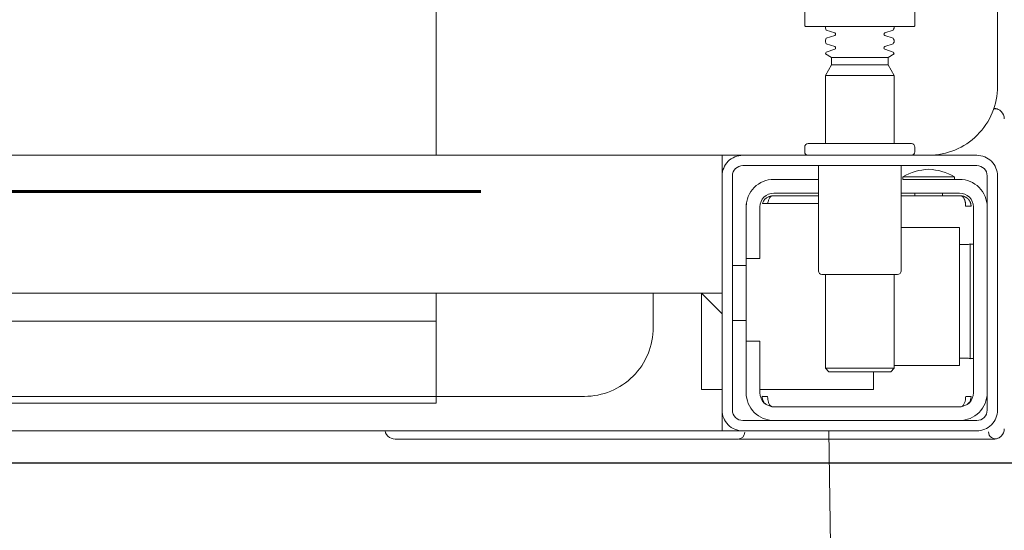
# Model space of a CAD drawing. Header units: millimetres. Extents: x 28291 to 177760, y -399809 to -170937.
# Tile 265 of 656: x 60984 to 60999, y -197754 to -197747. Entities that reach past the tile are written whole.
import ezdxf

# ---------------------------------------------------------------- set-up
doc = ezdxf.new("R2010")
doc.units = ezdxf.units.MM
doc.layers.get('0').update_dxf_attribs({"lineweight": 0})
doc.layers.add('!! 1_zabudowa GK', color=33, linetype='Continuous')
doc.layers.add('!! 2_wypos-sanitarne', color=240, linetype='Continuous', lineweight=9)
doc.layers.add('!! wymiary osi', color=250, linetype='Continuous', lineweight=9)
doc.layers.add('!!_@ wypos sanit nd', color=7, linetype='Continuous', lineweight=0, plot=False)
doc.styles.add('TXT', font='simplex.shx')
doc.dimstyles.new('DIM50', dxfattribs={"dimscale": 5, "dimtxt": 2.5, "dimasz": 1.5, "dimexe": 0, "dimexo": 0, "dimgap": 0.5, "dimtad": 1, "dimdec": 4, "dimrnd": 0.5, "dimdsep": 46, "dimtxsty": 'TXT', "dimblk1": 'TICK1', "dimblk2": 'TICK1', "dimsah": 1, "dimcen": 0, "dimse1": 1, "dimse2": 1, "dimclrd": 1, "dimclre": 7, "dimclrt": 9, "dimadec": 0, "dimazin": 0, "dimtfac": 1, "dimtdec": 4, "dimtmove": 2, "dimatfit": 3, "dimldrblk": 'TICK1', "dimfxl": 1, "dimtolj": 1, "dimarcsym": 0})

# ---------------------------------------------------------------- blocks, each defined once
blk = doc.blocks.new('A$C324a30b8')
for points in [[(-0.17797, -0.23916), (-0.17727, -0.11958), (-0.17552, 0)], [(-0.17552, 0), (0.17552, 0)]]:
    blk.add_lwpolyline(points)
blk = doc.blocks.new('A$C4ebe9e89')
for points in [[(-0.15993, 0.04968), (-0.17248, 0.04968, 0.405519), (-0.172, 0.05018), (-0.172, 0.05088, 0.414214), (-0.1725, 0.05138), (-0.1875, 0.05138, 0.414214), (-0.188, 0.05088), (-0.188, 0.05018, 0.405519), (-0.18751, 0.04968), (-0.19, 0.04968, -0.414214), (-0.2, 0.05968), (-0.2, 0.13968, -0.266001), (-0.19506, 0.1483)], [(-0.188, 0.14483), (-0.188, 0.06856, 0.414214), (-0.1878, 0.06836), (-0.17545, 0.06836), (-0.1722, 0.06836, 0.414214), (-0.172, 0.06856), (-0.172, 0.07236)], [(-0.185, 0.06836), (-0.185, 0.06812, -0.050055), (-0.18485, 0.06786), (-0.18364, 0.06745, -0.719897), (-0.18364, 0.06707), (-0.18485, 0.06666, -0.050055), (-0.185, 0.0664), (-0.185, 0.06612, -0.050055), (-0.18485, 0.06586), (-0.18364, 0.06545, -0.719897), (-0.18364, 0.06507), (-0.18485, 0.06466, -0.050055), (-0.185, 0.0644), (-0.1841, 0.06388), (-0.1841, 0.06282), (-0.185, 0.06126), (-0.185, 0.05138)], [(-0.175, 0.06836), (-0.175, 0.06812, 0.050055), (-0.17514, 0.06786), (-0.17636, 0.06745, 0.719897), (-0.17636, 0.06707), (-0.17514, 0.06666, 0.050055), (-0.175, 0.0664), (-0.175, 0.06612, 0.050055), (-0.17514, 0.06586), (-0.17636, 0.06545, 0.719897), (-0.17636, 0.06507), (-0.17514, 0.06466, 0.050055), (-0.175, 0.0644), (-0.1759, 0.06388), (-0.1759, 0.06282), (-0.175, 0.06126), (-0.175, 0.05138)], [(-0.20011, 0.05634, 0.091301), (-0.20055, 0.05604, 0.198909), (-0.20099, 0.05497)], [(-0.19944, 0.0564, 0.170835), (-0.20011, 0.05634)], [(-0.18625, 0.04656, 0.119096), (-0.19, 0.04764, 0.119096), (-0.19375, 0.04656)], [(-0.186, 0.04818), (-0.186, 0.03288, 0.414214), (-0.1855, 0.03238), (-0.1745, 0.03238, 0.414214), (-0.174, 0.03288), (-0.174, 0.04818)], [(-0.1985, 0.04218, -0.414214), (-0.1945, 0.04618), (-0.18625, 0.04618), (-0.18625, 0.04656), (-0.19375, 0.04656), (-0.19375, 0.04618)], [(-0.174, 0.04618), (-0.1675, 0.04618, -0.414214), (-0.1635, 0.04218), (-0.16353, 0.04268)], [(-0.186, 0.04418), (-0.1945, 0.04418, 0.414214), (-0.1965, 0.04218), (-0.1965, 0.01518, 0.414214), (-0.1945, 0.01318), (-0.1675, 0.01318, 0.414214), (-0.1655, 0.01518), (-0.1655, 0.02268), (-0.1635, 0.02268), (-0.1635, 0.04218)], [(-0.1635, 0.03468), (-0.1655, 0.03468), (-0.1655, 0.04218, 0.414214), (-0.1675, 0.04418), (-0.174, 0.04418)], [(-0.1945, 0.02025), (-0.19515, 0.02024), (-0.19542, 0.02024), (-0.1956, 0.02024), (-0.19567, 0.02024, 0.116465), (-0.19589, 0.02018), (-0.19601, 0.02013), (-0.19601, 0.03683), (-0.19589, 0.03678, 0.116465), (-0.19567, 0.03672), (-0.19542, 0.03672), (-0.19515, 0.03672), (-0.1945, 0.03671)], [(-0.15, 0.02968), (-0.15, 0.02468, 0.414214), (-0.14, 0.01468), (-0.11847, 0.01468), (-0.11847, 0.02968)], [(-0.1675, 0.01118, 0.414214), (-0.1635, 0.01518), (-0.1635, 0.02268)], [(-0.1985, 0.01518, 0.414214), (-0.1945, 0.01118)], [(-0.20099, 0.00998, 0.198909), (-0.20055, 0.00892, 0.091301), (-0.20011, 0.00862)], [(-0.16237, 0.00849), (-0.16249, 0.00849), (-0.16269, 0.00849), (-0.16294, 0.00849), (-0.16323, 0.00849), (-0.16357, 0.00849), (-0.16393, 0.00849), (-0.16428, 0.00849), (-0.19771, 0.00849), (-0.19841, 0.00849), (-0.19903, 0.00849), (-0.19948, 0.00849), (-0.19961, 0.00849), (-0.19973, 0.00851), (-0.19984, 0.00853), (-0.20003, 0.00859, 0.517033), (-0.1987, 0.00952)], [(-0.1633, 0.00948, 0.412536), (-0.1623, 0.00848), (-0.1125, 0.00848), (-0.11221, 0.00851), (-0.11193, 0.0086), (-0.11168, 0.00873), (-0.11145, 0.00892), (-0.11126, 0.00914), (-0.11112, 0.0094), (-0.11104, 0.00968)]]:
    blk.add_lwpolyline(points, format="xyb")
for points in [[(-0.11847, 0.04968), (-0.11847, 0.13968), (0.11153, 0.13968), (0.11153, 0.04968)], [(-0.1841, 0.06388), (-0.1759, 0.06388)], [(-0.1759, 0.06282), (-0.1841, 0.06282)], [(-0.175, 0.06126), (-0.185, 0.06126)], [(-0.20001, 0.05638), (-0.19987, 0.05642), (-0.19976, 0.05645), (-0.19962, 0.05647), (-0.19948, 0.05647)], [(-0.16, 0.04668), (-0.16, 0.04968), (0.16, 0.04968), (0.16, 0.04668)], [(-0.16, 0.03368), (-0.16, 0.04568)], [(-0.19478, 0.04378), (-0.186, 0.04378)], [(-0.192, 0.04418), (-0.192, 0.04378)], [(-0.188, 0.04418), (-0.188, 0.04378)], [(-0.16664, 0.04268), (-0.16666, 0.04284), (-0.16669, 0.04295), (-0.16672, 0.04306), (-0.16675, 0.04316), (-0.16679, 0.04326), (-0.16683, 0.04337), (-0.16689, 0.04346), (-0.16694, 0.04355), (-0.16701, 0.04363), (-0.1671, 0.0437), (-0.16718, 0.04375), (-0.16728, 0.04378), (-0.16718, 0.04377), (-0.16708, 0.04376), (-0.16696, 0.04373), (-0.16686, 0.0437), (-0.16677, 0.04367), (-0.16666, 0.04362), (-0.16657, 0.04357), (-0.16646, 0.0435), (-0.16636, 0.04342), (-0.16627, 0.04334), (-0.16618, 0.04324), (-0.1661, 0.04314), (-0.16603, 0.04303), (-0.16597, 0.04292), (-0.16592, 0.0428), (-0.16588, 0.04268), (-0.174, 0.04268)], [(-0.174, 0.04378), (-0.16722, 0.04378)], [(-0.185, 0.01918), (-0.1945, 0.01918), (-0.1945, 0.03918), (-0.186, 0.03918)], [(-0.19591, 0.03679), (-0.19602, 0.03679), (-0.19616, 0.03679), (-0.19632, 0.03679), (-0.1965, 0.03679)], [(-0.1615, 0.03368), (-0.1635, 0.03368)], [(-0.185, 0.03238), (-0.185, 0.01876), (-0.1845, 0.01826), (-0.1755, 0.01826), (-0.175, 0.01876), (-0.175, 0.03238)], [(0.16, 0.02668), (0.157, 0.02968), (0.16, 0.02968), (-0.16, 0.02968), (-0.157, 0.02968), (-0.16, 0.02668)], [(-0.157, 0.02968), (-0.157, 0.01568), (-0.16, 0.01568)], [(0.10602, 0.02968), (0.10602, 0.0256), (-0.11847, 0.0256)], [(-0.1615, 0.02568), (-0.1635, 0.02568)], [(-0.1965, 0.02017), (-0.19632, 0.02017), (-0.19616, 0.02017), (-0.19602, 0.02017), (-0.19591, 0.02017)], [(-0.175, 0.01876), (-0.185, 0.01876)], [(-0.182, 0.01826), (-0.182, 0.01568), (-0.1655, 0.01568)], [(-0.16636, 0.01353), (-0.16625, 0.01364), (-0.16618, 0.01371), (-0.16612, 0.01379), (-0.16606, 0.01388), (-0.166, 0.01398), (-0.16596, 0.01407), (-0.16592, 0.01417), (-0.16589, 0.01428), (-0.16586, 0.01438), (-0.16584, 0.01449), (-0.16583, 0.01459), (-0.16583, 0.01469), (-0.16593, 0.01468), (-0.16606, 0.01468), (-0.1663, 0.01468), (-0.1664, 0.01468), (-0.16651, 0.01468), (-0.16661, 0.01468), (-0.16661, 0.01458), (-0.16662, 0.01448), (-0.16663, 0.01438), (-0.16664, 0.01428), (-0.16665, 0.01418), (-0.16667, 0.01407), (-0.1667, 0.01397), (-0.16673, 0.01387), (-0.16676, 0.01377), (-0.1668, 0.01366), (-0.16685, 0.01356), (-0.1669, 0.01347), (-0.16697, 0.01338), (-0.16704, 0.01331), (-0.16712, 0.01325), (-0.16725, 0.01318), (-0.19475, 0.01318), (-0.19493, 0.01328), (-0.19501, 0.01336), (-0.19507, 0.01344), (-0.19513, 0.01353), (-0.19518, 0.01363), (-0.19522, 0.01372), (-0.19526, 0.01383), (-0.19529, 0.01393), (-0.19532, 0.01405), (-0.19534, 0.01415), (-0.19536, 0.01425), (-0.19537, 0.01435), (-0.19538, 0.01446), (-0.19538, 0.01458), (-0.19539, 0.01468), (-0.19617, 0.01467), (-0.19616, 0.01456), (-0.19615, 0.01446), (-0.19613, 0.01435), (-0.1961, 0.01425), (-0.19607, 0.01415), (-0.19603, 0.01405), (-0.19598, 0.01395), (-0.19592, 0.01386), (-0.19586, 0.01377), (-0.19579, 0.01369), (-0.19571, 0.01361), (-0.19563, 0.01353)], [(-0.03305, 0.00968), (-0.16, 0.00968), (-0.16, 0.01268)]]:
    blk.add_lwpolyline(points)
for points in [[(-0.2, 0.01268), (-0.2, 0.04668, -0.414214), (-0.197, 0.04968), (-0.163, 0.04968, -0.414214), (-0.16, 0.04668), (-0.16, 0.01268, -0.414214), (-0.163, 0.00968), (-0.197, 0.00968, -0.414214)], [(-0.1615, 0.04668), (-0.1615, 0.01268, -0.414214), (-0.163, 0.01118), (-0.197, 0.01118, -0.414214), (-0.1985, 0.01268), (-0.1985, 0.04668, -0.414214), (-0.197, 0.04818), (-0.163, 0.04818, -0.414214)]]:
    blk.add_lwpolyline(points, format="xyb", close=True)
for points in [[(-0.19467, 0.04378), (-0.19466, 0.04378), (-0.19466, 0.04378), (-0.19466, 0.04378), (-0.19466, 0.04378), (-0.19466, 0.04378), (-0.19466, 0.04378), (-0.19466, 0.04378), (-0.19466, 0.04378), (-0.19466, 0.04378), (-0.19466, 0.04378), (-0.19466, 0.04378), (-0.19466, 0.04378), (-0.19466, 0.04378), (-0.19466, 0.04378), (-0.19466, 0.04378), (-0.19466, 0.04378), (-0.19467, 0.04378), (-0.19467, 0.04378), (-0.19467, 0.04378), (-0.19467, 0.04378), (-0.19468, 0.04378), (-0.19468, 0.04378), (-0.19469, 0.04378), (-0.1947, 0.04378), (-0.1947, 0.04378), (-0.19471, 0.04378), (-0.19471, 0.04378), (-0.19471, 0.04378), (-0.19471, 0.04378), (-0.19472, 0.04378), (-0.19472, 0.04378), (-0.19472, 0.04377), (-0.19472, 0.04377), (-0.19473, 0.04377), (-0.19473, 0.04377), (-0.19473, 0.04377), (-0.19473, 0.04377), (-0.19473, 0.04377), (-0.19473, 0.04377), (-0.19474, 0.04377), (-0.19474, 0.04377), (-0.19474, 0.04377), (-0.19474, 0.04377), (-0.19474, 0.04377), (-0.19475, 0.04377), (-0.19475, 0.04377), (-0.19475, 0.04377), (-0.19475, 0.04377), (-0.19476, 0.04377), (-0.19476, 0.04377), (-0.19476, 0.04377), (-0.19477, 0.04376), (-0.19477, 0.04376), (-0.19477, 0.04376), (-0.19478, 0.04376), (-0.19479, 0.04376), (-0.19479, 0.04376), (-0.1948, 0.04375), (-0.19481, 0.04375), (-0.19481, 0.04375), (-0.19482, 0.04374), (-0.19483, 0.04374), (-0.19483, 0.04374), (-0.19484, 0.04373), (-0.19485, 0.04373), (-0.19485, 0.04373), (-0.19486, 0.04372), (-0.19487, 0.04372), (-0.19488, 0.04371), (-0.19488, 0.04371), (-0.19489, 0.0437), (-0.1949, 0.0437), (-0.1949, 0.04369), (-0.19491, 0.04369), (-0.19492, 0.04368), (-0.19493, 0.04368), (-0.19493, 0.04367), (-0.19494, 0.04367), (-0.19495, 0.04366), (-0.19495, 0.04366), (-0.19496, 0.04365), (-0.19497, 0.04364), (-0.19497, 0.04364), (-0.19498, 0.04363), (-0.19499, 0.04362), (-0.19499, 0.04362), (-0.195, 0.04361), (-0.19501, 0.0436), (-0.19501, 0.04359), (-0.19502, 0.04359), (-0.19503, 0.04358), (-0.19503, 0.04357), (-0.19504, 0.04356), (-0.19504, 0.04356), (-0.19505, 0.04355), (-0.19506, 0.04354), (-0.19506, 0.04353), (-0.19507, 0.04352), (-0.19508, 0.04351), (-0.19508, 0.0435), (-0.19509, 0.04349), (-0.19509, 0.04349), (-0.1951, 0.04348), (-0.19511, 0.04347), (-0.19511, 0.04346), (-0.19512, 0.04345), (-0.19512, 0.04344), (-0.19513, 0.04343), (-0.19513, 0.04342), (-0.19514, 0.04341), (-0.19515, 0.0434), (-0.19515, 0.04339), (-0.19516, 0.04338), (-0.19516, 0.04337), (-0.19517, 0.04336), (-0.19517, 0.04334), (-0.19518, 0.04333), (-0.19518, 0.04332), (-0.19519, 0.04331), (-0.19519, 0.0433), (-0.1952, 0.04329), (-0.1952, 0.04328), (-0.19521, 0.04327), (-0.19521, 0.04325), (-0.19522, 0.04324), (-0.19522, 0.04323), (-0.19523, 0.04322), (-0.19523, 0.04321), (-0.19524, 0.04319), (-0.19524, 0.04318), (-0.19525, 0.04317), (-0.19525, 0.04316), (-0.19526, 0.04313), (-0.19527, 0.04311), (-0.19527, 0.04308), (-0.19528, 0.04306), (-0.19529, 0.04303), (-0.1953, 0.043), (-0.1953, 0.04298), (-0.19531, 0.04295), (-0.19532, 0.04292), (-0.19532, 0.0429), (-0.19533, 0.04287), (-0.19533, 0.04285), (-0.19534, 0.04282), (-0.19534, 0.04279), (-0.19535, 0.04277), (-0.19535, 0.04274), (-0.19536, 0.04271), (-0.19536, 0.04269), (-0.19536, 0.04266), (-0.19537, 0.04263), (-0.19537, 0.04261), (-0.19537, 0.04258), (-0.19537, 0.04257), (-0.19537, 0.04256), (-0.19537, 0.04255), (-0.19537, 0.04255), (-0.19537, 0.04254), (-0.19538, 0.04253), (-0.19538, 0.04253), (-0.19538, 0.04252), (-0.19538, 0.04252), (-0.19538, 0.04251), (-0.19538, 0.04251), (-0.19538, 0.0425), (-0.19538, 0.04249), (-0.19538, 0.04249), (-0.19538, 0.04248), (-0.19538, 0.04248), (-0.19538, 0.04248), (-0.19538, 0.04247), (-0.19538, 0.04247), (-0.19538, 0.04246), (-0.19538, 0.04246), (-0.19538, 0.04246), (-0.19538, 0.04245), (-0.19538, 0.04245), (-0.19538, 0.04245), (-0.19538, 0.04244), (-0.19538, 0.04244), (-0.19538, 0.04244), (-0.19538, 0.04244), (-0.19538, 0.04243), (-0.19538, 0.04243), (-0.19538, 0.04243), (-0.19538, 0.04242), (-0.19538, 0.04242), (-0.19538, 0.04241), (-0.19538, 0.04241), (-0.19538, 0.0424), (-0.19538, 0.0424), (-0.19538, 0.04239), (-0.19538, 0.04239), (-0.19538, 0.04239), (-0.19538, 0.04238), (-0.19538, 0.04238), (-0.19538, 0.04237), (-0.19538, 0.04237), (-0.19538, 0.04236), (-0.19538, 0.04236), (-0.19538, 0.04235), (-0.19538, 0.04235), (-0.19538, 0.04234), (-0.19538, 0.04234), (-0.19538, 0.04234), (-0.19538, 0.04233), (-0.19538, 0.04232), (-0.19538, 0.04232), (-0.19538, 0.04231), (-0.19538, 0.04231), (-0.19538, 0.04231), (-0.19538, 0.0423), (-0.19538, 0.0423), (-0.19538, 0.04229), (-0.19538, 0.04229), (-0.19538, 0.04229), (-0.19538, 0.04229), (-0.19538, 0.04228), (-0.19538, 0.04228), (-0.19538, 0.04228), (-0.19538, 0.04228), (-0.19539, 0.04228), (-0.19539, 0.04228), (-0.19539, 0.04228), (-0.19539, 0.04227), (-0.19539, 0.04227), (-0.1954, 0.04227), (-0.1954, 0.04227), (-0.1954, 0.04227), (-0.1954, 0.04227), (-0.19541, 0.04227), (-0.19541, 0.04227), (-0.19542, 0.04227), (-0.19542, 0.04227), (-0.19543, 0.04228), (-0.19544, 0.04228), (-0.19545, 0.04228), (-0.19545, 0.04228), (-0.19546, 0.04228), (-0.19546, 0.04228), (-0.19546, 0.04228), (-0.19547, 0.04228), (-0.19548, 0.04228), (-0.19549, 0.04228), (-0.19549, 0.04228), (-0.1955, 0.04228), (-0.19551, 0.04228), (-0.19552, 0.04228), (-0.19553, 0.04228), (-0.19554, 0.04228), (-0.19555, 0.04228), (-0.19556, 0.04228), (-0.19557, 0.04228), (-0.19558, 0.04228), (-0.19559, 0.04228), (-0.19561, 0.04228), (-0.19563, 0.04228), (-0.19565, 0.04228), (-0.19568, 0.04228), (-0.1957, 0.04228), (-0.19574, 0.04228), (-0.19576, 0.04228), (-0.19578, 0.04228), (-0.19595, 0.04228), (-0.19596, 0.04228), (-0.19598, 0.04228), (-0.19599, 0.04228), (-0.196, 0.04228), (-0.19602, 0.04228), (-0.19603, 0.04228), (-0.19604, 0.04228), (-0.19605, 0.04228), (-0.19606, 0.04228), (-0.19607, 0.04228), (-0.19608, 0.04228), (-0.19609, 0.04228), (-0.1961, 0.04228), (-0.19611, 0.04228), (-0.19612, 0.04228), (-0.19613, 0.04229), (-0.19613, 0.04229), (-0.19614, 0.04229), (-0.19614, 0.04229), (-0.19615, 0.04229), (-0.19615, 0.04229), (-0.19615, 0.04229), (-0.19615, 0.04229), (-0.19616, 0.04229), (-0.19616, 0.04229), (-0.19616, 0.04228), (-0.19616, 0.04228), (-0.19616, 0.04228), (-0.19616, 0.04228), (-0.19616, 0.04228), (-0.19616, 0.04228), (-0.19616, 0.04227), (-0.19616, 0.04227), (-0.19616, 0.04227), (-0.19617, 0.04227), (-0.19617, 0.04227), (-0.19617, 0.04227), (-0.19617, 0.04227), (-0.19617, 0.04227), (-0.19617, 0.04227), (-0.19617, 0.04227), (-0.19617, 0.04228), (-0.19617, 0.04228), (-0.19617, 0.04228), (-0.19617, 0.04229), (-0.19617, 0.04229), (-0.19617, 0.04229), (-0.19617, 0.0423), (-0.19617, 0.04231), (-0.19617, 0.04232), (-0.19617, 0.04233), (-0.19617, 0.04234), (-0.19616, 0.04234), (-0.19616, 0.04234), (-0.19616, 0.04235), (-0.19616, 0.04235), (-0.19616, 0.04236), (-0.19616, 0.04236), (-0.19616, 0.04237), (-0.19616, 0.04238), (-0.19616, 0.04239), (-0.19616, 0.04239), (-0.19616, 0.0424), (-0.19616, 0.0424), (-0.19616, 0.04241), (-0.19616, 0.04241), (-0.19616, 0.04241), (-0.19616, 0.04242), (-0.19616, 0.04242), (-0.19616, 0.04243), (-0.19616, 0.04243), (-0.19616, 0.04244), (-0.19616, 0.04244), (-0.19616, 0.04245), (-0.19616, 0.04245), (-0.19616, 0.04246), (-0.19616, 0.04246), (-0.19615, 0.04246), (-0.19615, 0.04246), (-0.19615, 0.04247), (-0.19615, 0.04247), (-0.19615, 0.04248), (-0.19615, 0.04248), (-0.19615, 0.04248), (-0.19615, 0.04249), (-0.19615, 0.04249), (-0.19615, 0.0425), (-0.19615, 0.04251), (-0.19615, 0.04251), (-0.19615, 0.04252), (-0.19615, 0.04252), (-0.19614, 0.04253), (-0.19614, 0.04254), (-0.19614, 0.04254), (-0.19614, 0.04255), (-0.19614, 0.04256), (-0.19614, 0.04256), (-0.19614, 0.04257), (-0.19614, 0.04258), (-0.19613, 0.04259), (-0.19613, 0.0426), (-0.19613, 0.0426), (-0.19613, 0.04261), (-0.19612, 0.04263), (-0.19612, 0.04264), (-0.19612, 0.04266), (-0.19611, 0.04268), (-0.19611, 0.04269), (-0.1961, 0.04271), (-0.1961, 0.04273), (-0.19609, 0.04274), (-0.19609, 0.04276), (-0.19608, 0.04277), (-0.19608, 0.04279), (-0.19607, 0.04281), (-0.19606, 0.04282), (-0.19606, 0.04284), (-0.19605, 0.04285), (-0.19605, 0.04287), (-0.19604, 0.04288), (-0.19603, 0.0429), (-0.19602, 0.04291), (-0.19602, 0.04293), (-0.19601, 0.04295), (-0.196, 0.04296), (-0.19599, 0.04298), (-0.19599, 0.04299), (-0.19598, 0.043), (-0.19597, 0.04302), (-0.19596, 0.04303), (-0.19595, 0.04305), (-0.19595, 0.04306), (-0.19594, 0.04308), (-0.19593, 0.04309), (-0.19592, 0.04311), (-0.19591, 0.04312), (-0.1959, 0.04313), (-0.19589, 0.04315), (-0.19588, 0.04316), (-0.19587, 0.04317), (-0.19586, 0.04319), (-0.19585, 0.0432), (-0.19584, 0.04321), (-0.19583, 0.04323), (-0.19582, 0.04324), (-0.19581, 0.04325), (-0.1958, 0.04327), (-0.19578, 0.04328), (-0.19577, 0.04329), (-0.19576, 0.0433), (-0.19575, 0.04332), (-0.19574, 0.04333), (-0.19573, 0.04334), (-0.19571, 0.04335), (-0.1957, 0.04336), (-0.19569, 0.04338), (-0.19568, 0.04339), (-0.19567, 0.0434), (-0.19565, 0.04341), (-0.19564, 0.04342), (-0.19563, 0.04343), (-0.19561, 0.04344), (-0.1956, 0.04345), (-0.19559, 0.04346), (-0.19557, 0.04347), (-0.19556, 0.04348), (-0.19555, 0.04349), (-0.19553, 0.0435), (-0.19552, 0.04351), (-0.19551, 0.04352), (-0.19549, 0.04353), (-0.19548, 0.04354), (-0.19546, 0.04355), (-0.19545, 0.04356), (-0.19543, 0.04357), (-0.19542, 0.04358), (-0.19541, 0.04358), (-0.19539, 0.04359), (-0.19538, 0.0436), (-0.19536, 0.04361), (-0.19535, 0.04362), (-0.19533, 0.04362), (-0.19532, 0.04363), (-0.1953, 0.04364), (-0.19529, 0.04365), (-0.19527, 0.04365), (-0.19525, 0.04366), (-0.19524, 0.04367), (-0.19522, 0.04367), (-0.19521, 0.04368), (-0.19519, 0.04368), (-0.19518, 0.04369), (-0.19516, 0.0437), (-0.19514, 0.0437), (-0.19513, 0.04371), (-0.19511, 0.04371), (-0.1951, 0.04372), (-0.19508, 0.04372), (-0.19506, 0.04373), (-0.19505, 0.04373), (-0.19503, 0.04373), (-0.19501, 0.04374), (-0.195, 0.04374), (-0.19498, 0.04375), (-0.19496, 0.04375), (-0.19495, 0.04375), (-0.19493, 0.04376), (-0.19491, 0.04376), (-0.19491, 0.04376), (-0.1949, 0.04376), (-0.19489, 0.04376), (-0.19488, 0.04376), (-0.19487, 0.04377), (-0.19486, 0.04377), (-0.19485, 0.04377), (-0.19483, 0.04377), (-0.19482, 0.04377), (-0.19481, 0.04377), (-0.1948, 0.04377), (-0.19479, 0.04377), (-0.19479, 0.04377), (-0.19478, 0.04377), (-0.19478, 0.04378), (-0.19477, 0.04378), (-0.19476, 0.04378), (-0.19475, 0.04378), (-0.19475, 0.04378), (-0.19474, 0.04378), (-0.19474, 0.04378), (-0.19473, 0.04378), (-0.19473, 0.04378), (-0.19471, 0.04378), (-0.1947, 0.04378), (-0.1947, 0.04378), (-0.19469, 0.04378), (-0.19469, 0.04378), (-0.19469, 0.04378), (-0.19469, 0.04378), (-0.19469, 0.04378), (-0.19468, 0.04378), (-0.19468, 0.04378), (-0.19468, 0.04378), (-0.19467, 0.04378), (-0.19467, 0.04378), (-0.19467, 0.04378), (-0.19467, 0.04378)], [(-0.11847, 0.01368), (0.11153, 0.01368), (0.11153, 0.01468), (-0.11847, 0.01468)]]:
    blk.add_lwpolyline(points, close=True)
blk = doc.blocks.new('TICK1')
at = {"color": 0}
for p, q in [((0, -1.4), (0, 1.4)), ((0, 0), (-1, 0))]:
    blk.add_line(p, q, dxfattribs=at)
at = {"color": 2}
blk.add_line((-1, -1), (1, 1), dxfattribs=at)
blk = doc.blocks.new('*D2828')
at = {"layer": '!! wymiary osi', "color": 1, "lineweight": -2, "transparency": 16777216}
for p, q in [((60962.202, -197715.128), (60962.202, -197707.628)), ((60962.202, -197722.628), (60962.202, -197734.628)), ((60962.202, -197742.128), (60962.202, -197749.628))]:
    blk.add_line(p, q, dxfattribs=at)
at = {"layer": 'DEFPOINTS', "color": 0, "transparency": 16777216}
for p in [(60923.668, -197722.628), (60923.668, -197734.628), (60962.202, -197734.628)]:
    blk.add_point(p, dxfattribs=at)
at = {"layer": '!! wymiary osi', "color": 1, "lineweight": -2, "transparency": 16777216, "xscale": 7.5, "yscale": 7.5, "zscale": 7.5}
for p, rotation in [((60962.202, -197722.628), 270), ((60962.202, -197734.628), 90)]:
    blk.add_blockref('TICK1', p, dxfattribs=dict(at, rotation=rotation))
at = {"layer": '!! wymiary osi', "color": 9, "transparency": 16777216, "insert": (60984.702, -197744.61), "char_height": 12.5, "attachment_point": 5, "rotation": 90, "style": 'TXT'}
blk.add_mtext('\\A1;12', dxfattribs=at)

msp = doc.modelspace()

# ---------------------------------------------------------------- linework, layer by layer
at = {"layer": '!! 1_zabudowa GK'}
msp.add_lwpolyline([(61135.43682, -197753.37813), (60824.56735, -197753.37813)], dxfattribs=at)

# ---------------------------------------------------------------- block references
at = {"layer": '!! 2_wypos-sanitarne', "xscale": -100, "yscale": 100, "zscale": 100}
msp.add_blockref('A$C324a30b8', (60978.45602, -197752.90718), dxfattribs=at)
at = {"layer": '!!_@ wypos sanit nd', "xscale": -100, "yscale": 100, "zscale": 100}
msp.add_blockref('A$C4ebe9e89', (60978.45602, -197753.87518), dxfattribs=at)

# ---------------------------------------------------------------- dimensions: what is measured, and where the dimension line sits
at = {"layer": '!! wymiary osi'}
dim = msp.add_linear_dim(base=(60962.20158, -197734.62813), p1=(60923.66831, -197722.62813), p2=(60923.66831, -197734.62813), angle=90, dimstyle='DIM50', dxfattribs=at)
dim.commit()
dim.dimension.update_dxf_attribs({"geometry": '*D2828', "text_midpoint": (60984.70158, -197744.60956), "dimtype": 160})

doc.saveas('drawing.dxf')
